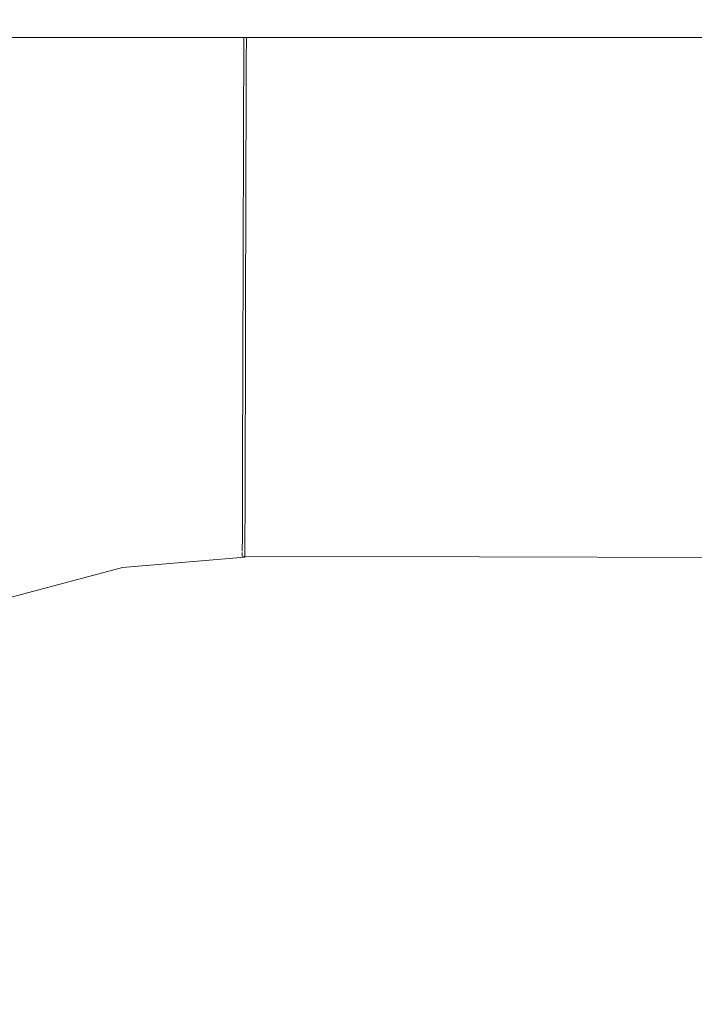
# Model space of a CAD drawing. Header units: millimetres. Extents: x -30280 to 309309, y -17460 to 4378.
# Tile 560 of 656: x 151505 to 151521, y -14493 to -14469. Entities that reach past the tile are written whole.
import ezdxf

# ---------------------------------------------------------------- set-up
doc = ezdxf.new("R2010")
doc.units = ezdxf.units.MM
doc.header["$MEASUREMENT"] = 0
doc.linetypes.add('Wipeout_Contour', pattern=[1000, 0, -1000])
doc.layers.add('P1_PLANTA PRIMERA_4_12_FAÇ_Façana', color=7, linetype='Continuous')
doc.layers.add('P1_PLANTA PRIMERA_4_Nuevo_09_EI_Mobiliari general', color=7, linetype='Continuous')
doc.layers.add('P1_PLANTA PRIMERA_4_Nuevo_09_EI_Mobiliari general_Pluma_Nº__1', color=7, linetype='Continuous', lineweight=5)

msp = doc.modelspace()

# ---------------------------------------------------------------- wipeouts: each hides what was drawn before it
at = {"color": 254, "linetype": 'Wipeout_Contour', "lineweight": 0, "ltscale": 4556497.205425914}
msp.add_wipeout([(151882.62, -14022.052), (150782.62, -14022.052), (150782.62, -14023.885), (150890.293, -14023.885), (150903.857, -14449.995), (150903.929, -14505.564), (150882.333, -14505.564), (150886.263, -14527.856), (150886.9, -14530.194), (150928.929, -14764.931), (150970.958, -14530.194), (150971.595, -14527.856), (150975.525, -14505.564), (150953.929, -14505.564), (150953.929, -14449.995), (150967.565, -14023.885), (151390.293, -14023.885), (151403.857, -14449.995), (151403.929, -14505.564), (151382.333, -14505.564), (151386.263, -14527.856), (151386.9, -14530.194), (151428.929, -14764.931), (151470.958, -14530.194), (151471.595, -14527.856), (151475.525, -14505.564), (151453.929, -14505.564), (151453.929, -14449.995), (151467.565, -14023.885), (151882.62, -14023.885)], dxfattribs=at).dxf.layer = 'P1_PLANTA PRIMERA_4_12_FAÇ_Façana'

# ---------------------------------------------------------------- next in the draw order: wipeouts: each hides what was drawn before it
at = {"color": 254, "linetype": 'Wipeout_Contour', "lineweight": 0, "ltscale": 609468.027609}
msp.add_wipeout([(151903.929, -14469.75), (151903.929, -14458.215), (151453.929, -14458.215), (151453.929, -14469.75)], dxfattribs=at).dxf.layer = 'P1_PLANTA PRIMERA_4_Nuevo_09_EI_Mobiliari general'
at = {"color": 254, "linetype": 'Wipeout_Contour', "lineweight": 0, "ltscale": 4266347.699379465}
msp.add_wipeout([(151493.395, -14496.363), (151491.819, -14505.297), (151497.826, -14503.696), (151503.486, -14503.223), (151678.929, -14503.678), (151854.372, -14503.196), (151860.032, -14503.696), (151865.582, -14505.147), (151864.463, -14496.363), (151863.694, -14493.495), (151862.438, -14490.805), (151860.733, -14488.374), (151858.631, -14486.277), (151856.196, -14484.578), (151853.503, -14483.328), (151850.633, -14482.566), (151847.674, -14482.315), (151692.121, -14482.728), (151678.929, -14482.764), (151665.738, -14482.801), (151510.184, -14482.293), (151507.225, -14482.566), (151504.355, -14483.328), (151501.662, -14484.578), (151499.227, -14486.277), (151497.125, -14488.374), (151495.42, -14490.805), (151494.164, -14493.495)], dxfattribs=at).dxf.layer = 'P1_PLANTA PRIMERA_4_Nuevo_09_EI_Mobiliari general'

# ---------------------------------------------------------------- next in the draw order: wipeouts: each hides what was drawn before it
at = {"color": 254, "linetype": 'Wipeout_Contour', "lineweight": 0, "ltscale": 760961.877526}
msp.add_wipeout([(151504.479, -14469.75), (151499.886, -14470.969), (151500.275, -14472.043), (151505.17, -14470.743), (151504.998, -14469.75)], dxfattribs=at).dxf.layer = 'P1_PLANTA PRIMERA_4_Nuevo_09_EI_Mobiliari general'

# ---------------------------------------------------------------- next in the draw order: wipeouts: each hides what was drawn before it
at = {"color": 254, "linetype": 'Wipeout_Contour', "lineweight": 0, "ltscale": 608788.149283}
msp.add_wipeout([(151510.156, -14469.75), (151504.998, -14469.75), (151505.17, -14470.743), (151510.154, -14470.32)], dxfattribs=at).dxf.layer = 'P1_PLANTA PRIMERA_4_Nuevo_09_EI_Mobiliari general'

# ---------------------------------------------------------------- next in the draw order: wipeouts: each hides what was drawn before it
at = {"color": 254, "linetype": 'Wipeout_Contour', "lineweight": 0, "ltscale": 608770.034942}
msp.add_wipeout([(151505.17, -14470.743), (151500.275, -14472.043), (151500.705, -14473.232), (151505.387, -14471.989)], dxfattribs=at).dxf.layer = 'P1_PLANTA PRIMERA_4_Nuevo_09_EI_Mobiliari general'

# ---------------------------------------------------------------- next in the draw order: wipeouts: each hides what was drawn before it
at = {"color": 254, "linetype": 'Wipeout_Contour', "lineweight": 0, "ltscale": 608788.950937}
msp.add_wipeout([(151505.17, -14470.743), (151505.387, -14471.989), (151510.151, -14471.584), (151510.154, -14470.32)], dxfattribs=at).dxf.layer = 'P1_PLANTA PRIMERA_4_Nuevo_09_EI_Mobiliari general'

# ---------------------------------------------------------------- next in the draw order: wipeouts: each hides what was drawn before it
at = {"color": 254, "linetype": 'Wipeout_Contour', "lineweight": 0, "ltscale": 456934.200333}
msp.add_wipeout([(151510.156, -14469.75), (151678.929, -14470.764), (151678.929, -14469.75)], dxfattribs=at).dxf.layer = 'P1_PLANTA PRIMERA_4_Nuevo_09_EI_Mobiliari general'
at = {"color": 254, "linetype": 'Wipeout_Contour', "lineweight": 0, "ltscale": 608771.837462}
msp.add_wipeout([(151505.387, -14471.989), (151500.705, -14473.232), (151501.163, -14474.498), (151505.617, -14473.316)], dxfattribs=at).dxf.layer = 'P1_PLANTA PRIMERA_4_Nuevo_09_EI_Mobiliari general'

# ---------------------------------------------------------------- next in the draw order: linework, layer by layer
at = {"layer": 'P1_PLANTA PRIMERA_4_Nuevo_09_EI_Mobiliari general_Pluma_Nº__1', "color": 7, "linetype": 'Continuous', "lineweight": 5}
msp.add_line((151903.929, -14469.75), (151453.929, -14469.75), dxfattribs=at)

# ---------------------------------------------------------------- next in the draw order: wipeouts: each hides what was drawn before it
at = {"color": 254, "linetype": 'Wipeout_Contour', "lineweight": 0, "ltscale": 608789.95254}
msp.add_wipeout([(151510.214, -14471.579), (151505.387, -14471.989), (151505.617, -14473.316), (151510.147, -14472.931)], dxfattribs=at).dxf.layer = 'P1_PLANTA PRIMERA_4_Nuevo_09_EI_Mobiliari general'

# ---------------------------------------------------------------- next in the draw order: wipeouts: each hides what was drawn before it
at = {"color": 254, "linetype": 'Wipeout_Contour', "lineweight": 0, "ltscale": 609134.722464}
msp.add_wipeout([(151510.151, -14471.557), (151678.929, -14472.028), (151678.929, -14470.764), (151510.155, -14470.293)], dxfattribs=at).dxf.layer = 'P1_PLANTA PRIMERA_4_Nuevo_09_EI_Mobiliari general'
at = {"color": 254, "linetype": 'Wipeout_Contour', "lineweight": 0, "ltscale": 608773.727598}
msp.add_wipeout([(151505.617, -14473.316), (151501.163, -14474.498), (151501.635, -14475.805), (151505.855, -14474.684)], dxfattribs=at).dxf.layer = 'P1_PLANTA PRIMERA_4_Nuevo_09_EI_Mobiliari general'

# ---------------------------------------------------------------- next in the draw order: linework, layer by layer
at = {"layer": 'P1_PLANTA PRIMERA_4_Nuevo_09_EI_Mobiliari general_Pluma_Nº__1', "color": 7, "linetype": 'Continuous', "lineweight": 5}
for p, q in [((151510.156, -14469.75), (151510.155, -14470.293)), ((151510.219, -14469.75), (151510.217, -14470.293))]:
    msp.add_line(p, q, dxfattribs=at)

# ---------------------------------------------------------------- next in the draw order: wipeouts: each hides what was drawn before it
at = {"color": 254, "linetype": 'Wipeout_Contour', "lineweight": 0, "ltscale": 608790.972731}
msp.add_wipeout([(151510.21, -14472.926), (151505.617, -14473.316), (151505.855, -14474.684), (151510.206, -14474.315)], dxfattribs=at).dxf.layer = 'P1_PLANTA PRIMERA_4_Nuevo_09_EI_Mobiliari general'

# ---------------------------------------------------------------- next in the draw order: wipeouts: each hides what was drawn before it
at = {"color": 254, "linetype": 'Wipeout_Contour', "lineweight": 0, "ltscale": 609135.273604}
msp.add_wipeout([(151510.151, -14471.557), (151510.21, -14472.904), (151678.929, -14473.375), (151678.929, -14472.028)], dxfattribs=at).dxf.layer = 'P1_PLANTA PRIMERA_4_Nuevo_09_EI_Mobiliari general'
at = {"color": 254, "linetype": 'Wipeout_Contour', "lineweight": 0, "ltscale": 608775.648016}
msp.add_wipeout([(151505.855, -14474.684), (151501.635, -14475.805), (151502.107, -14477.111), (151506.093, -14476.053)], dxfattribs=at).dxf.layer = 'P1_PLANTA PRIMERA_4_Nuevo_09_EI_Mobiliari general'

# ---------------------------------------------------------------- next in the draw order: linework, layer by layer
at = {"layer": 'P1_PLANTA PRIMERA_4_Nuevo_09_EI_Mobiliari general_Pluma_Nº__1', "color": 7, "linetype": 'Continuous', "lineweight": 5}
for p, q in [((151510.155, -14470.293), (151510.151, -14471.557)), ((151510.217, -14470.293), (151510.214, -14471.557))]:
    msp.add_line(p, q, dxfattribs=at)

# ---------------------------------------------------------------- next in the draw order: wipeouts: each hides what was drawn before it
at = {"color": 254, "linetype": 'Wipeout_Contour', "lineweight": 0, "ltscale": 608791.960377}
msp.add_wipeout([(151510.206, -14474.315), (151505.855, -14474.684), (151506.093, -14476.053), (151510.202, -14475.704)], dxfattribs=at).dxf.layer = 'P1_PLANTA PRIMERA_4_Nuevo_09_EI_Mobiliari general'

# ---------------------------------------------------------------- next in the draw order: wipeouts: each hides what was drawn before it
at = {"color": 254, "linetype": 'Wipeout_Contour', "lineweight": 0, "ltscale": 913677.300052}
msp.add_wipeout([(151510.147, -14472.931), (151510.206, -14474.293), (151665.715, -14474.728), (151665.711, -14473.412), (151678.93, -14473.375), (151510.147, -14472.904)], dxfattribs=at).dxf.layer = 'P1_PLANTA PRIMERA_4_Nuevo_09_EI_Mobiliari general'
at = {"color": 254, "linetype": 'Wipeout_Contour', "lineweight": 0, "ltscale": 608777.540529}
msp.add_wipeout([(151506.093, -14476.053), (151502.107, -14477.111), (151502.565, -14478.378), (151506.324, -14477.38)], dxfattribs=at).dxf.layer = 'P1_PLANTA PRIMERA_4_Nuevo_09_EI_Mobiliari general'

# ---------------------------------------------------------------- next in the draw order: linework, layer by layer
at = {"layer": 'P1_PLANTA PRIMERA_4_Nuevo_09_EI_Mobiliari general_Pluma_Nº__1', "color": 7, "linetype": 'Continuous', "lineweight": 5}
for p, q in [((151510.151, -14471.557), (151510.147, -14472.904)), ((151510.214, -14471.557), (151510.21, -14472.904))]:
    msp.add_line(p, q, dxfattribs=at)

# ---------------------------------------------------------------- next in the draw order: wipeouts: each hides what was drawn before it
at = {"color": 254, "linetype": 'Wipeout_Contour', "lineweight": 0, "ltscale": 608792.934408}
msp.add_wipeout([(151510.202, -14475.704), (151506.093, -14476.053), (151506.324, -14477.38), (151510.198, -14477.051)], dxfattribs=at).dxf.layer = 'P1_PLANTA PRIMERA_4_Nuevo_09_EI_Mobiliari general'

# ---------------------------------------------------------------- next in the draw order: wipeouts: each hides what was drawn before it
at = {"color": 254, "linetype": 'Wipeout_Contour', "lineweight": 0, "ltscale": 761477.734281}
msp.add_wipeout([(151510.206, -14474.293), (151510.202, -14475.682), (151665.719, -14476.117), (151665.715, -14474.801), (151678.93, -14474.764)], dxfattribs=at).dxf.layer = 'P1_PLANTA PRIMERA_4_Nuevo_09_EI_Mobiliari general'
at = {"color": 254, "linetype": 'Wipeout_Contour', "lineweight": 0, "ltscale": 608779.347861}
msp.add_wipeout([(151506.324, -14477.38), (151502.565, -14478.378), (151502.995, -14479.566), (151506.54, -14478.625)], dxfattribs=at).dxf.layer = 'P1_PLANTA PRIMERA_4_Nuevo_09_EI_Mobiliari general'

# ---------------------------------------------------------------- next in the draw order: linework, layer by layer
at = {"layer": 'P1_PLANTA PRIMERA_4_Nuevo_09_EI_Mobiliari general_Pluma_Nº__1', "color": 7, "linetype": 'Continuous', "lineweight": 5}
for p, q in [((151510.147, -14472.904), (151510.144, -14474.293)), ((151510.21, -14472.904), (151510.206, -14474.293))]:
    msp.add_line(p, q, dxfattribs=at)

# ---------------------------------------------------------------- next in the draw order: wipeouts: each hides what was drawn before it
at = {"color": 254, "linetype": 'Wipeout_Contour', "lineweight": 0, "ltscale": 608793.865487}
msp.add_wipeout([(151510.198, -14477.051), (151506.324, -14477.38), (151506.54, -14478.625), (151510.195, -14478.315)], dxfattribs=at).dxf.layer = 'P1_PLANTA PRIMERA_4_Nuevo_09_EI_Mobiliari general'

# ---------------------------------------------------------------- next in the draw order: wipeouts: each hides what was drawn before it
at = {"color": 254, "linetype": 'Wipeout_Contour', "lineweight": 0, "ltscale": 609110.58936}
msp.add_wipeout([(151510.198, -14477.029), (151665.723, -14477.464), (151665.719, -14476.191), (151510.202, -14475.682)], dxfattribs=at).dxf.layer = 'P1_PLANTA PRIMERA_4_Nuevo_09_EI_Mobiliari general'
at = {"color": 254, "linetype": 'Wipeout_Contour', "lineweight": 0, "ltscale": 608781.015382}
msp.add_wipeout([(151506.54, -14478.625), (151502.995, -14479.566), (151503.384, -14480.641), (151506.736, -14479.751)], dxfattribs=at).dxf.layer = 'P1_PLANTA PRIMERA_4_Nuevo_09_EI_Mobiliari general'

# ---------------------------------------------------------------- next in the draw order: linework, layer by layer
at = {"layer": 'P1_PLANTA PRIMERA_4_Nuevo_09_EI_Mobiliari general_Pluma_Nº__1', "color": 7, "linetype": 'Continuous', "lineweight": 5}
for p, q in [((151510.144, -14474.293), (151510.139, -14475.682)), ((151510.206, -14474.293), (151510.202, -14475.682))]:
    msp.add_line(p, q, dxfattribs=at)

# ---------------------------------------------------------------- next in the draw order: wipeouts: each hides what was drawn before it
at = {"color": 254, "linetype": 'Wipeout_Contour', "lineweight": 0, "ltscale": 608794.725638}
msp.add_wipeout([(151510.195, -14478.315), (151506.54, -14478.625), (151506.736, -14479.751), (151510.192, -14479.457)], dxfattribs=at).dxf.layer = 'P1_PLANTA PRIMERA_4_Nuevo_09_EI_Mobiliari general'
at = {"color": 254, "linetype": 'Wipeout_Contour', "lineweight": 0, "ltscale": 456588.756106}
msp.add_wipeout([(151506.905, -14480.722), (151503.719, -14481.568), (151507.042, -14481.51)], dxfattribs=at).dxf.layer = 'P1_PLANTA PRIMERA_4_Nuevo_09_EI_Mobiliari general'

# ---------------------------------------------------------------- next in the draw order: wipeouts: each hides what was drawn before it
at = {"color": 254, "linetype": 'Wipeout_Contour', "lineweight": 0, "ltscale": 609111.085979}
msp.add_wipeout([(151510.195, -14478.293), (151665.726, -14478.728), (151665.723, -14477.537), (151510.198, -14477.029)], dxfattribs=at).dxf.layer = 'P1_PLANTA PRIMERA_4_Nuevo_09_EI_Mobiliari general'
at = {"color": 254, "linetype": 'Wipeout_Contour', "lineweight": 0, "ltscale": 456598.09938}
msp.add_wipeout([(151510.189, -14480.443), (151506.905, -14480.722), (151510.187, -14481.243)], dxfattribs=at).dxf.layer = 'P1_PLANTA PRIMERA_4_Nuevo_09_EI_Mobiliari general'
at = {"color": 254, "linetype": 'Wipeout_Contour', "lineweight": 0, "ltscale": 456589.435871}
msp.add_wipeout([(151507.042, -14481.51), (151503.991, -14482.32), (151507.143, -14482.091)], dxfattribs=at).dxf.layer = 'P1_PLANTA PRIMERA_4_Nuevo_09_EI_Mobiliari general'

# ---------------------------------------------------------------- next in the draw order: linework, layer by layer
at = {"layer": 'P1_PLANTA PRIMERA_4_Nuevo_09_EI_Mobiliari general_Pluma_Nº__1', "color": 7, "linetype": 'Continuous', "lineweight": 5}
for p, q in [((151510.139, -14475.682), (151510.136, -14477.029)), ((151510.202, -14475.682), (151510.198, -14477.03))]:
    msp.add_line(p, q, dxfattribs=at)

# ---------------------------------------------------------------- next in the draw order: wipeouts: each hides what was drawn before it
at = {"color": 254, "linetype": 'Wipeout_Contour', "lineweight": 0, "ltscale": 609111.543845}
msp.add_wipeout([(151510.192, -14479.436), (151665.729, -14479.87), (151665.726, -14478.801), (151510.195, -14478.293)], dxfattribs=at).dxf.layer = 'P1_PLANTA PRIMERA_4_Nuevo_09_EI_Mobiliari general'
at = {"color": 254, "linetype": 'Wipeout_Contour', "lineweight": 0, "ltscale": 456598.448794}
msp.add_wipeout([(151510.187, -14481.243), (151507.042, -14481.51), (151510.185, -14481.833)], dxfattribs=at).dxf.layer = 'P1_PLANTA PRIMERA_4_Nuevo_09_EI_Mobiliari general'
at = {"color": 254, "linetype": 'Wipeout_Contour', "lineweight": 0, "ltscale": 456589.90269}
msp.add_wipeout([(151507.143, -14482.091), (151504.191, -14482.874), (151507.204, -14482.446)], dxfattribs=at).dxf.layer = 'P1_PLANTA PRIMERA_4_Nuevo_09_EI_Mobiliari general'

# ---------------------------------------------------------------- next in the draw order: linework, layer by layer
at = {"layer": 'P1_PLANTA PRIMERA_4_Nuevo_09_EI_Mobiliari general_Pluma_Nº__1', "color": 7, "linetype": 'Continuous', "lineweight": 5}
for p, q in [((151510.136, -14477.029), (151510.132, -14478.293)), ((151510.198, -14477.03), (151510.195, -14478.293)), ((151510.132, -14478.293), (151510.129, -14479.435)), ((151510.195, -14478.293), (151510.192, -14479.435)), ((151504.355, -14483.328), (151507.225, -14482.566))]:
    msp.add_line(p, q, dxfattribs=at)

# ---------------------------------------------------------------- next in the draw order: wipeouts: each hides what was drawn before it
at = {"color": 254, "linetype": 'Wipeout_Contour', "lineweight": 0, "ltscale": 456757.317457}
msp.add_wipeout([(151510.187, -14481.221), (151665.734, -14481.656), (151510.189, -14480.422)], dxfattribs=at).dxf.layer = 'P1_PLANTA PRIMERA_4_Nuevo_09_EI_Mobiliari general'
at = {"color": 254, "linetype": 'Wipeout_Contour', "lineweight": 0, "ltscale": 456598.717061}
msp.add_wipeout([(151510.185, -14481.833), (151507.143, -14482.091), (151510.184, -14482.194)], dxfattribs=at).dxf.layer = 'P1_PLANTA PRIMERA_4_Nuevo_09_EI_Mobiliari general'

# ---------------------------------------------------------------- next in the draw order: linework, layer by layer
at = {"layer": 'P1_PLANTA PRIMERA_4_Nuevo_09_EI_Mobiliari general_Pluma_Nº__1', "color": 7, "linetype": 'Continuous', "lineweight": 5}
for p, q in [((151510.129, -14479.435), (151510.126, -14480.421)), ((151510.192, -14479.435), (151510.189, -14480.422))]:
    msp.add_line(p, q, dxfattribs=at)

# ---------------------------------------------------------------- next in the draw order: wipeouts: each hides what was drawn before it
at = {"color": 254, "linetype": 'Wipeout_Contour', "lineweight": 0, "ltscale": 456757.496544}
msp.add_wipeout([(151510.185, -14481.811), (151665.736, -14482.245), (151510.187, -14481.221)], dxfattribs=at).dxf.layer = 'P1_PLANTA PRIMERA_4_Nuevo_09_EI_Mobiliari general'

# ---------------------------------------------------------------- next in the draw order: linework, layer by layer
at = {"layer": 'P1_PLANTA PRIMERA_4_Nuevo_09_EI_Mobiliari general_Pluma_Nº__1', "color": 7, "linetype": 'Continuous', "lineweight": 5}
for p, q in [((151510.126, -14480.421), (151510.124, -14481.221)), ((151510.189, -14480.422), (151510.187, -14481.221))]:
    msp.add_line(p, q, dxfattribs=at)

# ---------------------------------------------------------------- next in the draw order: wipeouts: each hides what was drawn before it
at = {"color": 254, "linetype": 'Wipeout_Contour', "lineweight": 0, "ltscale": 456757.608038}
msp.add_wipeout([(151510.184, -14482.172), (151665.737, -14482.606), (151510.185, -14481.811)], dxfattribs=at).dxf.layer = 'P1_PLANTA PRIMERA_4_Nuevo_09_EI_Mobiliari general'

# ---------------------------------------------------------------- next in the draw order: linework, layer by layer
at = {"layer": 'P1_PLANTA PRIMERA_4_Nuevo_09_EI_Mobiliari general_Pluma_Nº__1', "color": 7, "linetype": 'Continuous', "lineweight": 5}
for p, q in [((151510.124, -14481.221), (151510.122, -14481.811)), ((151510.187, -14481.221), (151510.185, -14481.811)), ((151510.122, -14481.811), (151510.121, -14482.172)), ((151510.185, -14481.811), (151510.184, -14482.172)), ((151510.184, -14482.172), (151510.184, -14482.315)), ((151507.225, -14482.566), (151510.184, -14482.315)), ((151510.121, -14482.199), (151510.121, -14482.293)), ((151510.121, -14482.293), (151665.737, -14482.728))]:
    msp.add_line(p, q, dxfattribs=at)

doc.saveas('drawing.dxf')
